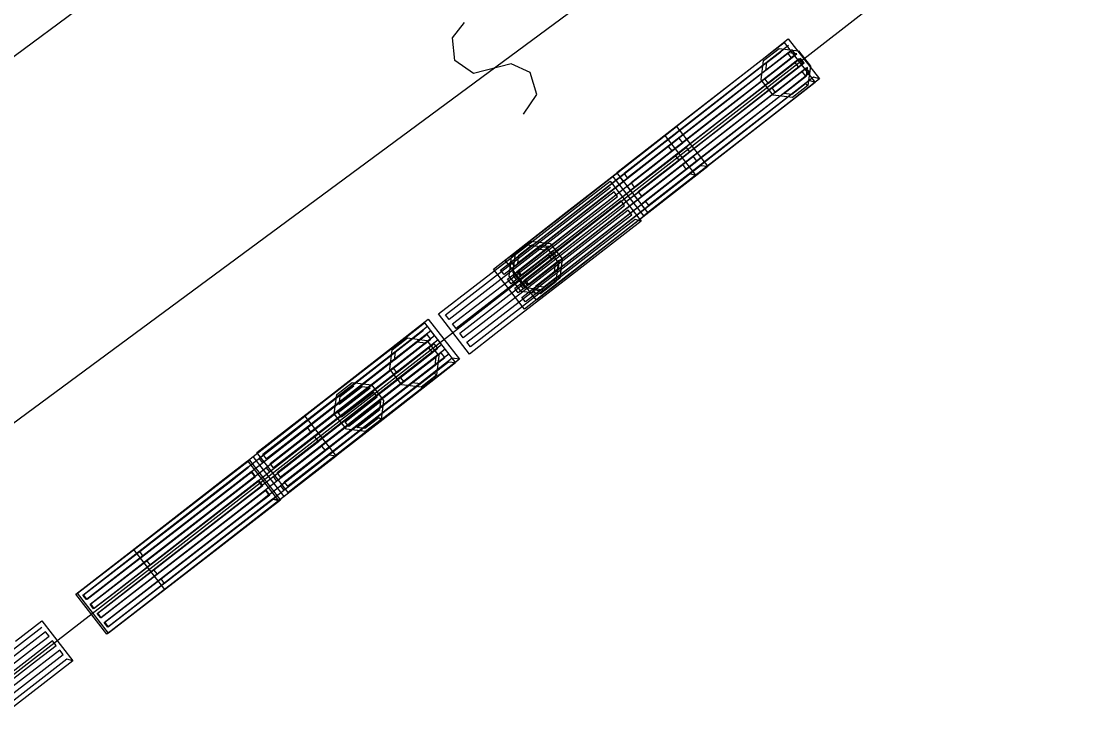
# Model space of a CAD drawing. Extents: x -266179 to -264727, y -1243225 to -1241702.
# Drawn here: x -265375.91 to -265361.33, y -1242970.33 to -1242960.59 of the extents above; entities that cross this region are included whole.
import ezdxf

# ---------------------------------------------------------------- set-up
doc = ezdxf.new("R2010")
doc.units = 0
for name, color, linetype in [('Vrstva 1', 7, 'Continuous'), ('Vrstva 19', 7, 'Continuous'), ('Vrstva 2', 7, 'Continuous'), ('Vrstva 21', 7, 'Continuous')]:
    doc.layers.add(name, color=color, linetype=linetype)

msp = doc.modelspace()

# ---------------------------------------------------------------- linework, layer by layer
at = {"layer": 'Vrstva 1'}
for p, q in [((-265363.64, -1242959.98), (-265365.35, -1242961.31)), ((-265365.35, -1242961.31), (-265373.95, -1242968.02)), ((-265373.95, -1242968.02), (-265376.38, -1242969.9))]:
    msp.add_line(p, q, dxfattribs=at)
at = {"layer": 'Vrstva 19'}
for p, q in [((-265363.64, -1242959.98), (-265365.35, -1242961.31)), ((-265365.35, -1242961.31), (-265373.95, -1242968.02)), ((-265373.95, -1242968.02), (-265376.38, -1242969.9))]:
    msp.add_line(p, q, dxfattribs=at)
for points in [[(-265364.886, -1242961.391), (-265365.889, -1242962.171), (-265366.891, -1242962.951), (-265367.254, -1242963.233), (-265367.684, -1242962.681), (-265366.682, -1242961.901), (-265365.679, -1242961.121), (-265365.316, -1242960.838), (-265364.886, -1242961.391), (-265364.969, -1242961.366), (-265365.971, -1242962.146), (-265366.973, -1242962.926), (-265367.242, -1242963.135), (-265367.291, -1242963.072), (-265366.288, -1242962.292), (-265365.286, -1242961.512), (-265365.018, -1242961.303), (-265365.067, -1242961.24), (-265366.069, -1242962.02), (-265367.071, -1242962.8), (-265367.34, -1242963.009), (-265367.389, -1242962.946), (-265366.387, -1242962.166), (-265365.385, -1242961.386), (-265365.116, -1242961.177), (-265365.165, -1242961.114), (-265366.168, -1242961.894), (-265367.17, -1242962.674), (-265367.438, -1242962.883), (-265367.487, -1242962.819), (-265366.485, -1242962.039), (-265365.483, -1242961.259), (-265365.215, -1242961.05), (-265365.264, -1242960.987), (-265366.266, -1242961.767), (-265367.268, -1242962.547), (-265367.536, -1242962.756), (-265367.585, -1242962.693), (-265366.583, -1242961.913), (-265365.581, -1242961.133), (-265365.313, -1242960.924)], [(-265364.943, -1242961.438), (-265365.945, -1242962.219), (-265366.946, -1242963), (-265367.309, -1242963.283), (-265367.74, -1242962.731), (-265366.738, -1242961.95), (-265365.737, -1242961.169), (-265365.374, -1242960.886), (-265364.943, -1242961.438), (-265365.026, -1242961.413), (-265366.027, -1242962.194), (-265367.029, -1242962.975), (-265367.297, -1242963.185), (-265367.346, -1242963.121), (-265366.345, -1242962.34), (-265365.343, -1242961.559), (-265365.075, -1242961.35), (-265365.124, -1242961.287), (-265366.126, -1242962.068), (-265367.127, -1242962.849), (-265367.395, -1242963.058), (-265367.444, -1242962.995), (-265366.443, -1242962.214), (-265365.442, -1242961.433), (-265365.174, -1242961.224), (-265365.223, -1242961.161), (-265366.224, -1242961.942), (-265367.226, -1242962.723), (-265367.494, -1242962.932), (-265367.543, -1242962.869), (-265366.541, -1242962.088), (-265365.54, -1242961.307), (-265365.272, -1242961.098), (-265365.321, -1242961.035), (-265366.323, -1242961.816), (-265367.324, -1242962.597), (-265367.592, -1242962.806), (-265367.641, -1242962.743), (-265366.64, -1242961.962), (-265365.638, -1242961.181), (-265365.37, -1242960.972)], [(-265365.044, -1242961.482), (-265365.257, -1242961.648), (-265365.524, -1242961.615), (-265365.69, -1242961.403), (-265365.657, -1242961.136), (-265365.444, -1242960.97), (-265365.177, -1242961.003), (-265365.011, -1242961.216), (-265365.044, -1242961.482), (-265365.077, -1242961.457), (-265365.266, -1242961.605), (-265365.378, -1242961.591), (-265365.063, -1242961.345), (-265365.049, -1242961.232), (-265365.491, -1242961.577), (-265365.54, -1242961.514), (-265365.098, -1242961.169), (-265365.147, -1242961.106), (-265365.589, -1242961.451), (-265365.638, -1242961.388), (-265365.197, -1242961.043), (-265365.309, -1242961.029), (-265365.624, -1242961.275), (-265365.61, -1242961.163), (-265365.421, -1242961.015)], [(-265366.429, -1242962.601), (-265367.431, -1242963.382), (-265368.432, -1242964.163), (-265368.795, -1242964.446), (-265369.225, -1242963.894), (-265368.224, -1242963.113), (-265367.223, -1242962.332), (-265366.86, -1242962.049), (-265366.429, -1242962.601), (-265366.528, -1242962.589), (-265367.529, -1242963.37), (-265368.53, -1242964.151), (-265368.798, -1242964.36), (-265368.848, -1242964.297), (-265367.846, -1242963.516), (-265366.845, -1242962.735), (-265366.577, -1242962.525), (-265366.626, -1242962.462), (-265367.627, -1242963.243), (-265368.629, -1242964.025), (-265368.897, -1242964.234), (-265368.946, -1242964.171), (-265367.945, -1242963.389), (-265366.943, -1242962.608), (-265366.675, -1242962.399), (-265366.724, -1242962.336), (-265367.726, -1242963.117), (-265368.727, -1242963.898), (-265368.995, -1242964.107), (-265369.044, -1242964.044), (-265368.043, -1242963.263), (-265367.042, -1242962.482), (-265366.774, -1242962.273), (-265366.823, -1242962.21), (-265367.824, -1242962.991), (-265368.826, -1242963.772), (-265369.094, -1242963.981), (-265369.143, -1242963.918), (-265368.141, -1242963.137), (-265367.14, -1242962.356), (-265366.872, -1242962.147)], [(-265366.593, -1242962.725), (-265367.594, -1242963.506), (-265368.596, -1242964.287), (-265368.958, -1242964.57), (-265369.389, -1242964.018), (-265368.387, -1242963.237), (-265367.386, -1242962.456), (-265367.023, -1242962.173), (-265366.593, -1242962.725), (-265366.675, -1242962.7), (-265367.677, -1242963.481), (-265368.678, -1242964.262), (-265368.946, -1242964.471), (-265368.995, -1242964.408), (-265367.994, -1242963.627), (-265366.993, -1242962.846), (-265366.725, -1242962.637), (-265366.774, -1242962.574), (-265367.775, -1242963.355), (-265368.777, -1242964.136), (-265369.045, -1242964.345), (-265369.094, -1242964.282), (-265368.092, -1242963.501), (-265367.091, -1242962.72), (-265366.823, -1242962.511), (-265366.872, -1242962.448), (-265367.874, -1242963.229), (-265368.875, -1242964.01), (-265369.143, -1242964.219), (-265369.192, -1242964.156), (-265368.191, -1242963.375), (-265367.189, -1242962.594), (-265366.921, -1242962.385), (-265366.971, -1242962.322), (-265367.972, -1242963.103), (-265368.973, -1242963.884), (-265369.241, -1242964.093), (-265369.291, -1242964.03), (-265368.289, -1242963.249), (-265367.288, -1242962.468), (-265367.02, -1242962.259)], [(-265367.347, -1242963.354), (-265368.351, -1242964.131), (-265369.356, -1242964.908), (-265369.72, -1242965.19), (-265370.148, -1242964.636), (-265369.143, -1242963.859), (-265368.139, -1242963.082), (-265367.775, -1242962.801), (-265367.347, -1242963.354), (-265367.429, -1242963.33), (-265368.434, -1242964.107), (-265369.438, -1242964.884), (-265369.707, -1242965.092), (-265369.756, -1242965.028), (-265368.752, -1242964.251), (-265367.747, -1242963.474), (-265367.478, -1242963.266), (-265367.527, -1242963.203), (-265368.532, -1242963.98), (-265369.536, -1242964.757), (-265369.805, -1242964.965), (-265369.854, -1242964.902), (-265368.85, -1242964.125), (-265367.845, -1242963.348), (-265367.576, -1242963.14), (-265367.625, -1242963.076), (-265368.63, -1242963.853), (-265369.634, -1242964.631), (-265369.903, -1242964.839), (-265369.952, -1242964.775), (-265368.947, -1242963.998), (-265367.943, -1242963.221), (-265367.674, -1242963.013), (-265367.723, -1242962.95), (-265368.727, -1242963.727), (-265369.732, -1242964.504), (-265370.001, -1242964.712), (-265370.05, -1242964.649), (-265369.045, -1242963.872), (-265368.041, -1242963.095), (-265367.772, -1242962.887)], [(-265368.526, -1242964.194), (-265368.739, -1242964.36), (-265369.006, -1242964.327), (-265369.172, -1242964.114), (-265369.139, -1242963.847), (-265368.926, -1242963.681), (-265368.659, -1242963.714), (-265368.493, -1242963.927), (-265368.526, -1242964.194), (-265368.558, -1242964.169), (-265368.748, -1242964.316), (-265368.86, -1242964.302), (-265368.545, -1242964.056), (-265368.531, -1242963.944), (-265368.972, -1242964.288), (-265369.021, -1242964.225), (-265368.58, -1242963.881), (-265368.629, -1242963.818), (-265369.071, -1242964.162), (-265369.12, -1242964.099), (-265368.678, -1242963.755), (-265368.791, -1242963.741), (-265369.106, -1242963.987), (-265369.092, -1242963.875), (-265368.903, -1242963.727)], [(-265368.472, -1242964.143), (-265368.685, -1242964.309), (-265368.951, -1242964.276), (-265369.117, -1242964.063), (-265369.084, -1242963.796), (-265368.871, -1242963.63), (-265368.604, -1242963.664), (-265368.438, -1242963.877), (-265368.472, -1242964.143), (-265368.504, -1242964.118), (-265368.694, -1242964.265), (-265368.806, -1242964.251), (-265368.49, -1242964.006), (-265368.476, -1242963.893), (-265368.918, -1242964.237), (-265368.967, -1242964.174), (-265368.525, -1242963.83), (-265368.574, -1242963.767), (-265369.016, -1242964.111), (-265369.065, -1242964.048), (-265368.624, -1242963.704), (-265368.736, -1242963.69), (-265369.051, -1242963.936), (-265369.037, -1242963.823), (-265368.848, -1242963.676)], [(-265369.911, -1242965.312), (-265370.913, -1242966.093), (-265371.914, -1242966.874), (-265372.277, -1242967.157), (-265372.707, -1242966.605), (-265371.706, -1242965.824), (-265370.704, -1242965.043), (-265370.342, -1242964.76), (-265369.911, -1242965.312), (-265370.009, -1242965.3), (-265371.011, -1242966.081), (-265372.012, -1242966.862), (-265372.28, -1242967.071), (-265372.329, -1242967.008), (-265371.328, -1242966.227), (-265370.327, -1242965.446), (-265370.059, -1242965.237), (-265370.108, -1242965.174), (-265371.109, -1242965.955), (-265372.111, -1242966.736), (-265372.379, -1242966.945), (-265372.428, -1242966.882), (-265371.426, -1242966.101), (-265370.425, -1242965.32), (-265370.157, -1242965.111), (-265370.206, -1242965.048), (-265371.208, -1242965.829), (-265372.209, -1242966.61), (-265372.477, -1242966.819), (-265372.526, -1242966.756), (-265371.525, -1242965.975), (-265370.523, -1242965.194), (-265370.255, -1242964.985), (-265370.305, -1242964.922), (-265371.306, -1242965.703), (-265372.307, -1242966.484), (-265372.575, -1242966.693), (-265372.625, -1242966.63), (-265371.623, -1242965.849), (-265370.622, -1242965.068), (-265370.354, -1242964.859)], [(-265369.858, -1242965.26), (-265370.86, -1242966.04), (-265371.862, -1242966.82), (-265372.225, -1242967.103), (-265372.655, -1242966.551), (-265371.653, -1242965.771), (-265370.651, -1242964.99), (-265370.288, -1242964.708), (-265369.858, -1242965.26), (-265369.956, -1242965.248), (-265370.958, -1242966.028), (-265371.96, -1242966.808), (-265372.229, -1242967.017), (-265372.278, -1242966.954), (-265371.276, -1242966.174), (-265370.274, -1242965.394), (-265370.005, -1242965.185), (-265370.054, -1242965.122), (-265371.057, -1242965.902), (-265372.059, -1242966.682), (-265372.327, -1242966.891), (-265372.376, -1242966.828), (-265371.374, -1242966.048), (-265370.372, -1242965.267), (-265370.104, -1242965.059), (-265370.153, -1242964.996), (-265371.155, -1242965.776), (-265372.157, -1242966.556), (-265372.425, -1242966.764), (-265372.474, -1242966.701), (-265371.472, -1242965.921), (-265370.47, -1242965.141), (-265370.202, -1242964.932), (-265370.251, -1242964.869), (-265371.253, -1242965.649), (-265372.255, -1242966.429), (-265372.524, -1242966.638), (-265372.573, -1242966.575), (-265371.571, -1242965.795), (-265370.568, -1242965.015), (-265370.3, -1242964.806)], [(-265370.175, -1242965.481), (-265370.388, -1242965.647), (-265370.655, -1242965.614), (-265370.821, -1242965.401), (-265370.788, -1242965.134), (-265370.575, -1242964.968), (-265370.308, -1242965.001), (-265370.142, -1242965.214), (-265370.175, -1242965.481), (-265370.208, -1242965.455), (-265370.397, -1242965.603), (-265370.509, -1242965.589), (-265370.194, -1242965.343), (-265370.18, -1242965.231), (-265370.622, -1242965.575), (-265370.671, -1242965.512), (-265370.229, -1242965.168), (-265370.279, -1242965.105), (-265370.72, -1242965.449), (-265370.769, -1242965.386), (-265370.328, -1242965.042), (-265370.44, -1242965.028), (-265370.755, -1242965.274), (-265370.742, -1242965.161), (-265370.552, -1242965.014)], [(-265370.94, -1242966.096), (-265371.154, -1242966.261), (-265371.42, -1242966.227), (-265371.586, -1242966.014), (-265371.552, -1242965.747), (-265371.338, -1242965.582), (-265371.072, -1242965.616), (-265370.906, -1242965.83), (-265370.94, -1242966.096), (-265370.973, -1242966.071), (-265371.163, -1242966.217), (-265371.275, -1242966.203), (-265370.958, -1242965.958), (-265370.944, -1242965.846), (-265371.387, -1242966.189), (-265371.436, -1242966.126), (-265370.993, -1242965.783), (-265371.042, -1242965.72), (-265371.485, -1242966.062), (-265371.534, -1242965.999), (-265371.091, -1242965.656), (-265371.203, -1242965.642), (-265371.52, -1242965.887), (-265371.505, -1242965.775), (-265371.315, -1242965.628)], [(-265371.56, -1242966.599), (-265372.562, -1242967.38), (-265373.563, -1242968.161), (-265373.926, -1242968.444), (-265374.357, -1242967.892), (-265373.355, -1242967.111), (-265372.354, -1242966.33), (-265371.991, -1242966.047), (-265371.56, -1242966.599), (-265371.659, -1242966.587), (-265372.66, -1242967.368), (-265373.662, -1242968.149), (-265373.93, -1242968.358), (-265373.979, -1242968.295), (-265372.977, -1242967.514), (-265371.976, -1242966.733), (-265371.708, -1242966.524), (-265371.757, -1242966.461), (-265372.759, -1242967.242), (-265373.76, -1242968.023), (-265374.028, -1242968.232), (-265374.077, -1242968.169), (-265373.076, -1242967.388), (-265372.074, -1242966.607), (-265371.806, -1242966.398), (-265371.856, -1242966.335), (-265372.857, -1242967.116), (-265373.858, -1242967.897), (-265374.126, -1242968.106), (-265374.176, -1242968.043), (-265373.174, -1242967.262), (-265372.173, -1242966.481), (-265371.905, -1242966.272), (-265371.954, -1242966.209), (-265372.955, -1242966.99), (-265373.957, -1242967.771), (-265374.225, -1242967.98), (-265374.274, -1242967.917), (-265373.273, -1242967.136), (-265372.271, -1242966.355), (-265372.003, -1242966.145)], [(-265372.358, -1242967.219), (-265373.361, -1242967.998), (-265374.364, -1242968.777), (-265374.727, -1242969.059), (-265375.156, -1242968.506), (-265374.153, -1242967.727), (-265373.15, -1242966.948), (-265372.787, -1242966.666), (-265372.358, -1242967.219), (-265372.44, -1242967.194), (-265373.443, -1242967.973), (-265374.446, -1242968.753), (-265374.715, -1242968.961), (-265374.764, -1242968.898), (-265373.761, -1242968.119), (-265372.758, -1242967.34), (-265372.489, -1242967.131), (-265372.538, -1242967.068), (-265373.541, -1242967.847), (-265374.544, -1242968.626), (-265374.813, -1242968.835), (-265374.862, -1242968.772), (-265373.859, -1242967.992), (-265372.856, -1242967.213), (-265372.587, -1242967.005), (-265372.637, -1242966.942), (-265373.639, -1242967.721), (-265374.642, -1242968.5), (-265374.911, -1242968.708), (-265374.96, -1242968.645), (-265373.957, -1242967.866), (-265372.954, -1242967.087), (-265372.686, -1242966.878), (-265372.735, -1242966.815), (-265373.738, -1242967.594), (-265374.741, -1242968.373), (-265375.009, -1242968.582), (-265375.058, -1242968.519), (-265374.055, -1242967.74), (-265373.052, -1242966.961), (-265372.784, -1242966.752)], [(-265372.33, -1242967.209), (-265373.334, -1242967.986), (-265374.339, -1242968.763), (-265374.703, -1242969.045), (-265375.131, -1242968.491), (-265374.127, -1242967.714), (-265373.122, -1242966.937), (-265372.758, -1242966.655), (-265372.33, -1242967.209), (-265372.428, -1242967.196), (-265373.433, -1242967.974), (-265374.437, -1242968.751), (-265374.706, -1242968.959), (-265374.755, -1242968.895), (-265373.751, -1242968.118), (-265372.746, -1242967.341), (-265372.477, -1242967.133), (-265372.526, -1242967.07), (-265373.531, -1242967.847), (-265374.535, -1242968.624), (-265374.804, -1242968.832), (-265374.853, -1242968.769), (-265373.848, -1242967.992), (-265372.844, -1242967.215), (-265372.575, -1242967.007), (-265372.624, -1242966.943), (-265373.628, -1242967.72), (-265374.633, -1242968.497), (-265374.902, -1242968.705), (-265374.951, -1242968.642), (-265373.946, -1242967.865), (-265372.942, -1242967.088), (-265372.673, -1242966.88), (-265372.722, -1242966.817), (-265373.726, -1242967.594), (-265374.731, -1242968.371), (-265375, -1242968.579), (-265375.049, -1242968.516), (-265374.044, -1242967.739), (-265373.04, -1242966.962), (-265372.771, -1242966.754)], [(-265376.897, -1242969.946), (-265375.893, -1242969.169), (-265375.624, -1242968.961)], [(-265375.991, -1242969.157), (-265375.627, -1242968.875), (-265375.199, -1242969.429), (-265375.281, -1242969.404), (-265376.286, -1242970.181)], [(-265376.799, -1242970.073), (-265375.795, -1242969.296), (-265375.526, -1242969.088), (-265375.575, -1242969.025), (-265376.579, -1242969.802)], [(-265376.702, -1242970.2), (-265375.697, -1242969.423), (-265375.428, -1242969.215), (-265375.477, -1242969.151), (-265376.482, -1242969.928)], [(-265376.604, -1242970.326), (-265375.599, -1242969.549), (-265375.33, -1242969.341), (-265375.379, -1242969.278), (-265376.384, -1242970.055)], [(-265375.199, -1242969.429), (-265376.203, -1242970.206)]]:
    msp.add_lwpolyline(points, dxfattribs=at)
at = {"layer": 'Vrstva 2'}
for p, q in [((-265363.78, -1242952.02), (-265379.9, -1242963.96)), ((-265361.33, -1242955.3), (-265377.43, -1242967.19))]:
    msp.add_line(p, q, dxfattribs=at)
msp.add_lwpolyline([(-265368.974, -1242961.878), (-265368.791, -1242961.605), (-265368.88, -1242961.299), (-265369.142, -1242961.181), (-265369.663, -1242961.317), (-265369.921, -1242961.135), (-265369.953, -1242960.823), (-265369.786, -1242960.612)], dxfattribs=at)
at = {"layer": 'Vrstva 21'}
for p, q in [((-265363.64, -1242959.98), (-265365.35, -1242961.31)), ((-265365.35, -1242961.31), (-265373.95, -1242968.02)), ((-265373.95, -1242968.02), (-265376.38, -1242969.9))]:
    msp.add_line(p, q, dxfattribs=at)

doc.saveas('drawing.dxf')
